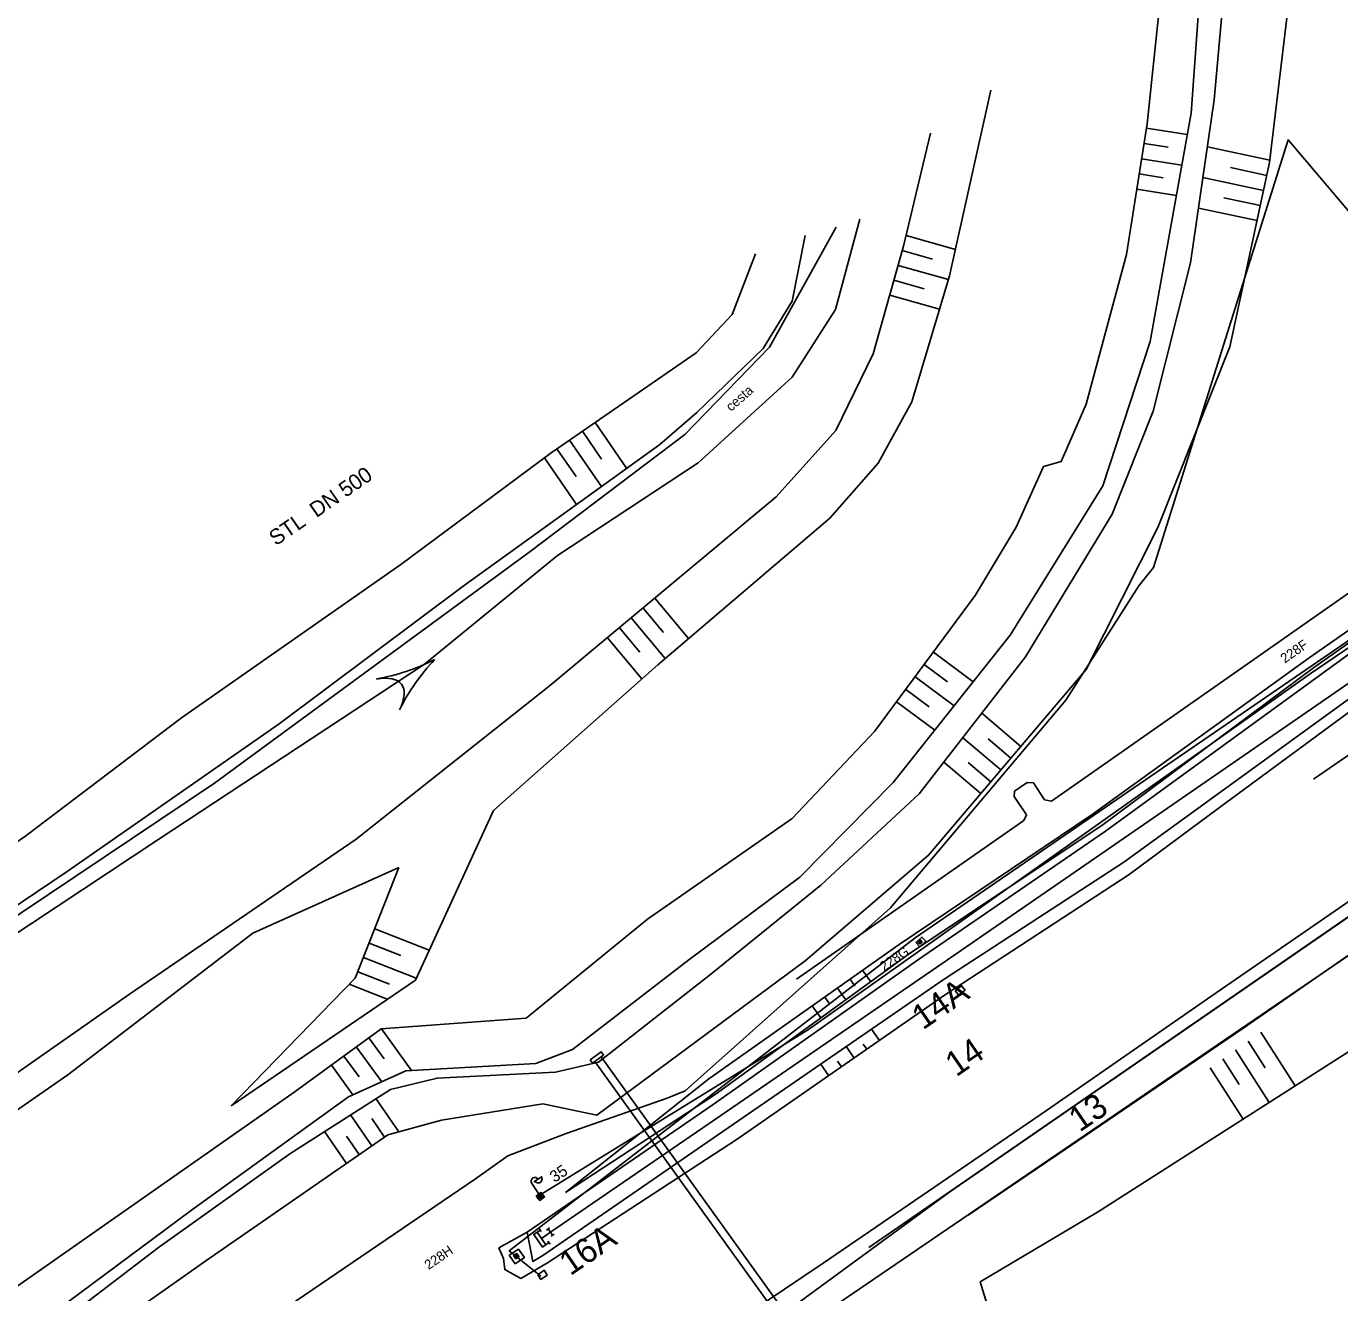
# Model space of a CAD drawing. Extents: x -469926 to -462499, y -1098642 to -1092733.
# Drawn here: x -468708.4 to -468538.1, y -1097655.1 to -1097491.1 of the extents above; entities that cross this region are included whole.
import ezdxf

# ---------------------------------------------------------------- set-up
doc = ezdxf.new("R2010")
doc.units = 0
for name, color, linetype in [('Vrstva 1', 7, 'Continuous'), ('Vrstva 10', 7, 'Continuous'), ('Vrstva 11', 7, 'Continuous'), ('Vrstva 12', 7, 'Continuous'), ('Vrstva 13', 7, 'Continuous'), ('Vrstva 18', 7, 'Continuous'), ('Vrstva 3', 7, 'Continuous'), ('Vrstva 44', 7, 'Continuous'), ('Vrstva 48', 7, 'Continuous'), ('Vrstva 49', 7, 'Continuous'), ('Vrstva 51', 7, 'Continuous'), ('Vrstva 52', 7, 'Continuous'), ('Vrstva 58', 7, 'Continuous'), ('Vrstva 6', 7, 'Continuous'), ('Vrstva 62', 7, 'Continuous'), ('Vrstva 7', 7, 'Continuous')]:
    doc.layers.add(name, color=color, linetype=linetype)

msp = doc.modelspace()

# ---------------------------------------------------------------- linework, layer by layer
at = {"layer": 'Vrstva 1'}
for points in [[(-468641.61, -1097648.11), (-468640.45, -1097647.26), (-468618.34, -1097632.15), (-468589.69, -1097612.46), (-468567.28, -1097597.06), (-468534.97, -1097574.76), (-468509.08, -1097556.93), (-468482.71, -1097538.82), (-468456.68, -1097520.92), (-468434.29, -1097505.49), (-468400, -1097481.92)], [(-468541.55, -1097588.59), (-468530.61, -1097581.08), (-468503.45, -1097562.43), (-468478.23, -1097545.1), (-468451.79, -1097526.94), (-468430.93, -1097512.62), (-468400, -1097491.37)]]:
    msp.add_lwpolyline(points, dxfattribs=at)
at = {"layer": 'Vrstva 10'}
for points in [[(-468856.48, -1097773.15), (-468828.49, -1097755.03), (-468811.7, -1097743.54), (-468787.17, -1097726.13), (-468763.08, -1097708.5), (-468735.25, -1097688.35), (-468707.34, -1097666.69), (-468685.12, -1097651.01), (-468661.52, -1097634.67), (-468654.56, -1097632.79), (-468641.41, -1097630.66), (-468634.44, -1097632.14), (-468607.43, -1097612.15), (-468591.43, -1097598.46), (-468571.02, -1097574.38), (-468561.74, -1097555.99), (-468552.38, -1097532.6), (-468547.23, -1097508.7), (-468545.01, -1097489.97), (-468545.67, -1097473.39)], [(-468824.65, -1097750.07), (-468763.86, -1097705.69), (-468722.7, -1097673.29), (-468691.22, -1097649.27), (-468674.2, -1097637.12), (-468661.17, -1097628.78), (-468655.13, -1097627.33), (-468639.79, -1097626.55), (-468634.19, -1097625.28), (-468619.65, -1097613.88), (-468605.41, -1097602.32), (-468592.65, -1097590.52), (-468578.88, -1097572.75), (-468567.64, -1097554.25), (-468562.32, -1097540.92), (-468557.49, -1097521.73), (-468554.4, -1097500.6), (-468552.44, -1097478.5)], [(-468573.65, -1097578.35), (-468564.17, -1097563.57), (-468562.28, -1097561.19), (-468544.81, -1097505.79), (-468510.57, -1097546.15), (-468503.07, -1097550.67), (-468501.06, -1097549.38), (-468468.83, -1097527), (-468438.91, -1097506.08), (-468400, -1097479.22)], [(-468555.95, -1097481.89), (-468557.42, -1097502.33), (-468562.71, -1097531.89), (-468568.86, -1097550.61), (-468580.84, -1097569.95), (-468596.02, -1097589.03), (-468608.13, -1097601.3), (-468622.52, -1097612.01), (-468637.58, -1097623.62), (-468642.33, -1097625.43), (-468659.17, -1097626.37), (-468666.61, -1097629.73), (-468686.97, -1097644.42), (-468711.04, -1097662.31), (-468738.36, -1097683.55), (-468767.67, -1097706.27), (-468795.97, -1097728.23), (-468824.65, -1097750.07), (-468856.48, -1097773.15)], [(-468856.48, -1097773.15), (-468829.89, -1097750.72), (-468803.27, -1097729.92), (-468776.67, -1097706.65), (-468745.1, -1097681.67), (-468715.98, -1097658.77), (-468673.52, -1097629.08), (-468662.36, -1097620.96), (-468643.6, -1097619.58), (-468627.88, -1097606.75), (-468609.09, -1097593.69), (-468598.43, -1097582.44), (-468585.38, -1097564.8), (-468580.06, -1097555.95), (-468576.53, -1097548.08), (-468574.23, -1097547.43), (-468571.02, -1097540.02), (-468565.77, -1097520.64), (-468563.11, -1097503.7), (-468561.05, -1097483.91)], [(-469014.08, -1097801.59), (-469006.21, -1097804.75), (-468993.31, -1097809.18), (-468984.79, -1097810.24), (-468973.46, -1097806.49), (-468955.81, -1097795.75), (-468936.77, -1097782.75), (-468900, -1097757.91), (-468866.42, -1097731.9), (-468838.62, -1097715.4), (-468816.15, -1097700.32), (-468791.61, -1097685.32), (-468768.24, -1097671.32), (-468747.29, -1097654.13), (-468722.29, -1097635.55), (-468694.98, -1097616.47), (-468665.61, -1097596.35), (-468640.59, -1097576.57), (-468611.17, -1097552.04), (-468603.44, -1097543.45), (-468598.62, -1097533.51), (-468594.69, -1097519.57), (-468591.19, -1097504.93)], [(-469012.41, -1097788.43), (-468990.02, -1097786.95), (-468981.19, -1097784.92), (-468969.45, -1097780.25), (-468957.6, -1097774.05), (-468939.82, -1097763.16), (-468900, -1097735.24), (-468865.92, -1097712.11), (-468840.21, -1097694.29), (-468808.69, -1097673.41), (-468786.89, -1097659.81), (-468777.84, -1097652.09), (-468763.47, -1097644.14), (-468748.74, -1097632.98), (-468728.32, -1097617.54), (-468703.09, -1097600.58), (-468675.59, -1097581.45), (-468651.77, -1097563.61), (-468626.27, -1097545.24), (-468621.45, -1097541.08), (-468612.89, -1097532.83), (-468609.11, -1097526.68), (-468607.41, -1097518.19)], [(-469010.33, -1097784.15), (-468996.5, -1097782.12), (-468978.32, -1097777.11), (-468963.14, -1097770.22), (-468939.74, -1097754.54), (-468900, -1097728.26), (-468871.49, -1097708.61), (-468841.09, -1097686.01), (-468799.26, -1097656.49), (-468776.36, -1097641.25), (-468758.92, -1097630.46), (-468733.64, -1097613.33), (-468708.45, -1097595.92), (-468688.25, -1097580.66), (-468659.85, -1097560.79), (-468640.36, -1097546.33), (-468621.55, -1097533.39), (-468616.87, -1097528.41), (-468613.85, -1097520.53)], [(-468457.59, -1097557.31), (-468529.42, -1097606.25), (-468605.18, -1097657.9), (-468605.6, -1097658.38), (-468609.17, -1097663.32), (-468610.99, -1097665.39), (-468680.1, -1097716.81), (-468756.45, -1097769.77), (-468815.7, -1097813.31), (-468859.61, -1097844.33), (-468938.98, -1097901.81), (-468939.26, -1097915.15), (-468949.33, -1097929.8), (-468949.85, -1097932.74), (-468950.62, -1097936.47), (-468951.42, -1097941.56), (-468956.49, -1097942.42), (-468963.07, -1097943.27), (-468969.35, -1097944.13), (-468978.78, -1097940.92), (-468987.09, -1097935.44), (-469015.03, -1097955.43), (-469022.75, -1097960.67)], [(-469026.51, -1097869.96), (-469012.57, -1097872.69), (-468990.59, -1097862.14), (-468984.88, -1097868.56), (-468978.79, -1097864.29), (-468936.28, -1097835.21), (-468895.43, -1097807.3), (-468836.27, -1097767), (-468770.37, -1097722), (-468709.42, -1097680.68), (-468704.06, -1097677.03), (-468650.17, -1097640.37), (-468645.97, -1097637.39), (-468638.41, -1097634.49), (-468625.31, -1097629.93), (-468622.97, -1097628.98), (-468596.38, -1097605.27), (-468573.65, -1097578.35)], [(-468897.3, -1097780.25), (-468873.06, -1097757.93), (-468839.12, -1097736.7), (-468824.26, -1097716.14), (-468813.18, -1097704.74), (-468790.68, -1097688.4), (-468768.3, -1097674.67), (-468745.28, -1097658.05), (-468726.23, -1097643), (-468702.99, -1097626.91), (-468678.99, -1097608.54), (-468660.08, -1097600.03)]]:
    msp.add_lwpolyline(points, dxfattribs=at)
at = {"layer": 'Vrstva 11'}
for p, q in [((-468592.78, -1097609.76), (-468592.45, -1097609.44)), ((-468592.65, -1097609.89), (-468592.32, -1097609.57)), ((-468645.08, -1097650.51), (-468645.03, -1097650.18)), ((-468644.93, -1097650.72), (-468644.82, -1097650.03)), ((-468644.71, -1097650.57), (-468644.66, -1097650.24))]:
    msp.add_line(p, q, dxfattribs=at)
msp.add_lwpolyline([(-468645.22, -1097650.32), (-468644.81, -1097650.03), (-468644.52, -1097650.43), (-468644.93, -1097650.72)], close=True, dxfattribs=at)
msp.add_lwpolyline([(-468645.22, -1097650.32), (-468644.81, -1097650.03), (-468644.52, -1097650.43), (-468644.93, -1097650.72), (-468645.22, -1097650.32)], dxfattribs=at)
msp.add_circle((-468592.55, -1097609.67), 0.25, dxfattribs=at)
at = {"layer": 'Vrstva 12'}
for p, q in [((-468645.09, -1097650.5), (-468645.03, -1097650.18)), ((-468644.93, -1097650.72), (-468644.81, -1097650.03)), ((-468644.72, -1097650.57), (-468644.66, -1097650.24))]:
    msp.add_line(p, q, dxfattribs=at)
for points in [[(-468593.07, -1097609.76), (-468592.57, -1097610.33), (-468591.79, -1097609.6), (-468592.29, -1097609.05), (-468593.07, -1097609.76)], [(-468645.77, -1097650.28), (-468644.59, -1097649.49), (-468643.82, -1097650.56), (-468645.01, -1097651.38), (-468645.77, -1097650.28)], [(-468645.22, -1097650.31), (-468644.81, -1097650.03), (-468644.52, -1097650.44), (-468644.93, -1097650.72), (-468645.22, -1097650.31)]]:
    msp.add_lwpolyline(points, dxfattribs=at)
msp.add_lwpolyline([(-468645.22, -1097650.31), (-468644.81, -1097650.03), (-468644.52, -1097650.44), (-468644.93, -1097650.72)], close=True, dxfattribs=at)
at = {"layer": 'Vrstva 13'}
for points in [[(-469005.52, -1097792.3), (-468987.2, -1097788.5), (-468967.67, -1097782.33), (-468938.71, -1097765.46), (-468899.73, -1097739.97), (-468873.3, -1097721.5), (-468837.59, -1097696), (-468802.48, -1097673.15), (-468766.81, -1097651.03), (-468739.05, -1097629.6), (-468720.93, -1097616.03), (-468691.2, -1097596.36), (-468656.75, -1097573.7), (-468639.52, -1097559.64), (-468621.29, -1097547.61), (-468609.13, -1097536.52), (-468603.48, -1097527.74), (-468600.35, -1097516.04)], [(-469001.67, -1097788.55), (-468990.02, -1097786.95), (-468981.19, -1097784.92), (-468969.45, -1097780.25), (-468957.6, -1097774.05), (-468939.82, -1097763.16), (-468900, -1097736.4), (-468850.09, -1097701.93), (-468807.23, -1097673.79), (-468770.79, -1097649.94), (-468747.81, -1097634.01), (-468727.03, -1097617.97), (-468683.98, -1097589.1), (-468643.08, -1097559.12), (-468623.01, -1097543.95), (-468612.04, -1097532.63), (-468603.42, -1097517.08)]]:
    msp.add_lwpolyline(points, dxfattribs=at)
at = {"layer": 'Vrstva 18'}
for p, q in [((-468640.95, -1097647.01), (-468640.55, -1097646.71)), ((-468640.75, -1097646.86), (-468640.16, -1097647.67)), ((-468640.36, -1097647.81), (-468639.96, -1097647.52))]:
    msp.add_line(p, q, dxfattribs=at)
at = {"layer": 'Vrstva 3'}
msp.add_line((-468660, -1097579.62), (-468660, -1097579.62), dxfattribs=at)
for centre, radius, start, end in [((-468667.62, -1097549.01), 27, 279.8502, 296.7956), ((-468635.86, -1097591.65), 26.97, 136.563, 153.5085)]:
    msp.add_arc(centre, radius, start, end, dxfattribs=at)
msp.add_ellipse((-468670.63, -1097584.46), major_axis=(-10.9, -8.15), ratio=0.335586, start_param=2.564338, end_param=3.719833, dxfattribs=at)
at = {"layer": 'Vrstva 44'}
for p, q in [((-468588.66, -1097642.05), (-468508.57, -1097586.8)), ((-468631.02, -1097673.04), (-468588.66, -1097642.05))]:
    msp.add_line(p, q, dxfattribs=at)
at = {"layer": 'Vrstva 48'}
for p, q in [((-468563.2, -1097504.27), (-468557.91, -1097505.1)), ((-468563.51, -1097506.25), (-468560.39, -1097506.74)), ((-468547.2, -1097508.43), (-468555.29, -1097506.68)), ((-468563.82, -1097508.22), (-468558.62, -1097509.04)), ((-468564.13, -1097510.2), (-468561.01, -1097510.69)), ((-468547.59, -1097510.39), (-468552.31, -1097509.37)), ((-468548.01, -1097512.34), (-468555.87, -1097510.65)), ((-468564.44, -1097512.17), (-468559.32, -1097512.98)), ((-468548.43, -1097514.29), (-468553.15, -1097513.28)), ((-468548.86, -1097516.25), (-468556.45, -1097514.61)), ((-468594.35, -1097518.18), (-468587.96, -1097519.98)), ((-468594.84, -1097520.12), (-468590.93, -1097521.22)), ((-468595.38, -1097522.04), (-468588.87, -1097523.88)), ((-468595.93, -1097523.97), (-468592.02, -1097525.07)), ((-468596.47, -1097525.89), (-468590.02, -1097527.72)), ((-468634.65, -1097542.41), (-468630.57, -1097548.33)), ((-468636.3, -1097543.54), (-468633.82, -1097547.14)), ((-468639.6, -1097545.81), (-468637.12, -1097549.41)), ((-468637.95, -1097544.67), (-468633.82, -1097550.67)), ((-468641.22, -1097546.97), (-468637.06, -1097553.01)), ((-468628.43, -1097566.43), (-468625.79, -1097569.59)), ((-468626.89, -1097565.15), (-468622.53, -1097570.38)), ((-468629.96, -1097567.71), (-468625.57, -1097572.98)), ((-468631.5, -1097568.99), (-468628.86, -1097572.15)), ((-468633.04, -1097570.27), (-468628.58, -1097575.62)), ((-468590.81, -1097572.14), (-468585.64, -1097575.98)), ((-468592, -1097573.75), (-468588.96, -1097576)), ((-468593.19, -1097575.36), (-468588.13, -1097579.11)), ((-468594.38, -1097576.97), (-468591.34, -1097579.22)), ((-468595.57, -1097578.57), (-468590.62, -1097582.24)), ((-468579.48, -1097584.35), (-468584.54, -1097580.06)), ((-468582.06, -1097587.41), (-468586.99, -1097583.23)), ((-468580.77, -1097585.88), (-468583.73, -1097583.37)), ((-468584.65, -1097590.46), (-468589.45, -1097586.39)), ((-468583.35, -1097588.93), (-468586.31, -1097586.42)), ((-468663.21, -1097607.97), (-468656.15, -1097610.75)), ((-468663.94, -1097609.83), (-468659.84, -1097611.45)), ((-468664.67, -1097611.69), (-468657.83, -1097614.39)), ((-468665.41, -1097613.55), (-468661.3, -1097615.17)), ((-468599.98, -1097613.36), (-468598.93, -1097614.84)), ((-468666.51, -1097615.17), (-468661.59, -1097617.11)), ((-468603.24, -1097615.67), (-468602.17, -1097617.18)), ((-468601.61, -1097614.52), (-468600.97, -1097615.43)), ((-468604.88, -1097616.82), (-468604.24, -1097617.73)), ((-468606.51, -1097617.98), (-468605.41, -1097619.53)), ((-468601, -1097617.83), (-468601.02, -1097617.81)), ((-468662.34, -1097620.96), (-468658.43, -1097626.33)), ((-468597.79, -1097622.44), (-468598.82, -1097620.97)), ((-468663.96, -1097622.12), (-468662, -1097624.81)), ((-468550.02, -1097622.52), (-468547.8, -1097626)), ((-468548.38, -1097621.37), (-468543.93, -1097628.34)), ((-468665.58, -1097623.3), (-468662.31, -1097627.79)), ((-468601.08, -1097624.72), (-468602.08, -1097623.29)), ((-468599.44, -1097623.58), (-468599.89, -1097622.94)), ((-468551.66, -1097623.68), (-468547.3, -1097630.5)), ((-468668.81, -1097625.66), (-468666.04, -1097629.47)), ((-468667.2, -1097624.48), (-468665.24, -1097627.17)), ((-468604.36, -1097627.01), (-468605.42, -1097625.49)), ((-468602.72, -1097625.86), (-468603.23, -1097625.13)), ((-468554.93, -1097625.98), (-468550.67, -1097632.65)), ((-468553.29, -1097624.83), (-468551.17, -1097628.15)), ((-468660.08, -1097634.28), (-468663.05, -1097629.98)), ((-468663.58, -1097636.1), (-468666.35, -1097632.09)), ((-468661.93, -1097634.96), (-468663.6, -1097632.56)), ((-468666.87, -1097638.37), (-468669.72, -1097634.25)), ((-468665.22, -1097637.24), (-468666.89, -1097634.83))]:
    msp.add_line(p, q, dxfattribs=at)
at = {"layer": 'Vrstva 49'}
msp.add_line((-468593.15, -1097609.15), (-468485.14, -1097535.05), dxfattribs=at)
msp.add_lwpolyline([(-468641.67, -1097652.99), (-468645.77, -1097649.69), (-468593.15, -1097609.15)], dxfattribs=at)
at = {"layer": 'Vrstva 51'}
for p, q in [((-468541.98, -1097574.97), (-468420.06, -1097491.54)), ((-468606.98, -1097621.01), (-468541.98, -1097574.97)), ((-468642.23, -1097642.74), (-468606.98, -1097621.01))]:
    msp.add_line(p, q, dxfattribs=at)
at = {"layer": 'Vrstva 52'}
msp.add_line((-468599.18, -1097649.27), (-468458.12, -1097551.98), dxfattribs=at)
at = {"layer": 'Vrstva 58'}
for p, q in [((-468575.48, -1097591.46), (-468501.7, -1097539.76)), ((-468580.32, -1097590.84), (-468580.28, -1097590.14)), ((-468580.28, -1097590.14), (-468578.66, -1097589.03)), ((-468578.66, -1097589.03), (-468577.85, -1097589.07)), ((-468577.85, -1097589.07), (-468576.41, -1097591.26)), ((-468578.75, -1097593.2), (-468580.32, -1097590.84)), ((-468576.41, -1097591.26), (-468575.48, -1097591.46)), ((-468579.08, -1097593.95), (-468578.75, -1097593.2)), ((-468608.56, -1097614.49), (-468579.08, -1097593.95))]:
    msp.add_line(p, q, dxfattribs=at)
msp.add_lwpolyline([(-468586.29, -1097645.1), (-468572.2, -1097635.53), (-468550.72, -1097620.89), (-468517.51, -1097597.89), (-468465.27, -1097561.96), (-468439.06, -1097544.02), (-468417.95, -1097529.7), (-468363.16, -1097493.02)], dxfattribs=at)
at = {"layer": 'Vrstva 6'}
for p, q in [((-468634.68, -1097625.16), (-468606.08, -1097664.92)), ((-468633.87, -1097624.57), (-468605.26, -1097664.34)), ((-468641.9, -1097642.42), (-468642.87, -1097640.96)), ((-468642.57, -1097640.76), (-468641.49, -1097640.05)), ((-468641.92, -1097642.82), (-468641.84, -1097642.39)), ((-468641.75, -1097642.87), (-468641.65, -1097642.4))]:
    msp.add_line(p, q, dxfattribs=at)
for points in [[(-468587.98, -1097616.01), (-468587.15, -1097615.36), (-468586.71, -1097615.92), (-468587.53, -1097616.57), (-468587.98, -1097616.01)], [(-468635.28, -1097624.97), (-468633.86, -1097623.94), (-468633.57, -1097624.35), (-468633.87, -1097624.57), (-468634.68, -1097625.16), (-468634.98, -1097625.38), (-468635.28, -1097624.97)], [(-468642.28, -1097642.63), (-468641.68, -1097642.15), (-468641.23, -1097642.72), (-468641.81, -1097643.2), (-468642.28, -1097642.63)], [(-468642.08, -1097652.82), (-468641.24, -1097652.22), (-468640.86, -1097652.84), (-468641.68, -1097653.41), (-468642.08, -1097652.82)]]:
    msp.add_lwpolyline(points, dxfattribs=at)
msp.add_circle((-468641.77, -1097642.63), 0.25, dxfattribs=at)
msp.add_circle((-468641.77, -1097642.63), 0.25, dxfattribs=at)
for centre, start, end in [((-468642.45, -1097640.68), 33.3776, 213.3776), ((-468642.03, -1097640.41), 212.675, 34.0801)]:
    msp.add_arc(centre, 0.5, start, end, dxfattribs=at)
at = {"layer": 'Vrstva 62'}
for p, q in [((-468641.04, -1097648.93), (-468642.18, -1097647.29)), ((-468641.63, -1097647.21), (-468641.92, -1097646.8)), ((-468641.61, -1097648.11), (-468641.61, -1097648.11)), ((-468640.48, -1097648.84), (-468640.77, -1097648.43))]:
    msp.add_line(p, q, dxfattribs=at)
for points in [[(-468486.89, -1097537.73), (-468509.2, -1097553.6), (-468536.98, -1097572.4), (-468568.52, -1097595.35), (-468592.86, -1097612.05), (-468619.34, -1097630.74), (-468643.47, -1097647.27), (-468642.7, -1097651.09), (-468641.42, -1097650.29), (-468618.09, -1097634.22), (-468589.4, -1097614.49), (-468566.11, -1097599.37), (-468535.16, -1097576.89), (-468518.53, -1097565.41), (-468479.81, -1097538.83), (-468455.17, -1097523.04), (-468432.02, -1097507.7), (-468409.68, -1097491.55), (-468400, -1097485.17)], [(-468643.47, -1097647.27), (-468647.12, -1097649.33), (-468646.53, -1097650.68), (-468646.35, -1097652.12), (-468644.28, -1097653.28), (-468640.82, -1097651.26), (-468616.22, -1097635.24), (-468589.25, -1097616.5), (-468565.45, -1097600.94), (-468553.74, -1097592.28), (-468533.91, -1097577.67), (-468519.26, -1097567.93), (-468505.48, -1097559.01), (-468478.31, -1097540.5), (-468461.58, -1097529.55), (-468454.49, -1097524.66), (-468430.95, -1097509.11), (-468400, -1097487.36)], [(-468638.47, -1097642.16), (-468619.9, -1097627.43), (-468595.26, -1097610.03), (-468570.24, -1097593.19), (-468542.1, -1097572.89), (-468511.75, -1097551.66), (-468481.81, -1097532.4), (-468471.33, -1097525.51), (-468460.9, -1097515.74), (-468441.71, -1097502.57), (-468425.37, -1097490.96)], [(-468681.83, -1097630.9), (-468657.94, -1097614.62), (-468647.8, -1097592.64), (-468626.5, -1097573.77), (-468604.25, -1097554.79), (-468597.98, -1097547.68), (-468593.62, -1097539.72), (-468588.72, -1097523.39), (-468583.38, -1097499.36)], [(-468681.83, -1097630.9), (-468657.94, -1097614.62), (-468647.8, -1097592.64), (-468626.5, -1097573.77), (-468604.25, -1097554.79), (-468597.98, -1097547.68), (-468593.62, -1097539.72), (-468588.72, -1097523.39), (-468583.38, -1097499.36)], [(-468630.04, -1097668.05), (-468605.08, -1097651.3), (-468576.13, -1097631.54), (-468554.17, -1097616.28), (-468521.48, -1097593.78), (-468495.76, -1097576.56), (-468468.16, -1097557.19), (-468442.1, -1097539.28), (-468419.79, -1097523.66), (-468400, -1097509.8)], [(-468638.47, -1097642.16), (-468619.11, -1097629.44), (-468593.76, -1097611.1), (-468568.97, -1097594.59), (-468541.36, -1097574.04), (-468510.73, -1097552.49), (-468481.39, -1097534.18), (-468470.11, -1097526.21), (-468468.37, -1097524.65)], [(-468569.3, -1097669.04), (-468575.39, -1097668.57), (-468579.19, -1097667.27), (-468581.96, -1097662.7), (-468584.74, -1097653.73), (-468569.53, -1097644.68), (-468533.15, -1097621.47), (-468528.36, -1097615.37), (-468521.21, -1097610.53), (-468502.31, -1097595.39), (-468484.33, -1097584.99), (-468461.74, -1097569.87), (-468450.05, -1097560.16), (-468432.13, -1097548.33), (-468411.31, -1097536.73), (-468400.01, -1097532.52)], [(-468681.83, -1097630.9), (-468665.73, -1097614.38), (-468660.08, -1097600.03)], [(-468641.78, -1097647), (-468642.6, -1097647.57), (-468641.45, -1097649.21), (-468640.63, -1097648.64)]]:
    msp.add_lwpolyline(points, dxfattribs=at)

# ---------------------------------------------------------------- texts
at = {"layer": 'Vrstva 11'}
for s, p in [('228F', (-468545.28, -1097573.63)), ('228G', (-468597.21, -1097613.53)), ('228H', (-468656.23, -1097652.2))]:
    msp.add_text(s, height=1.25, rotation=34.5693, dxfattribs=at).set_placement(p)
at = {"layer": 'Vrstva 12'}
msp.add_text('STL  DN 500', height=2, rotation=34.7589, dxfattribs=at).set_placement((-468676.02, -1097558.44))
at = {"layer": 'Vrstva 13'}
msp.add_text('cesta', height=1.25, rotation=41.0417, dxfattribs=at).set_placement((-468617.04, -1097541.03))
at = {"layer": 'Vrstva 3'}
for s, p in [('14A', (-468592.17, -1097621.16)), ('14', (-468587.85, -1097627.24)), ('13', (-468571.84, -1097634.4)), ('16A', (-468637.87, -1097653.01))]:
    msp.add_text(s, height=3.2, rotation=34.492, dxfattribs=at).set_placement(p)
at = {"layer": 'Vrstva 7'}
msp.add_text('35', height=1.5, rotation=33.0051, dxfattribs=at).set_placement((-468639.92, -1097640.91))

doc.saveas('drawing.dxf')
